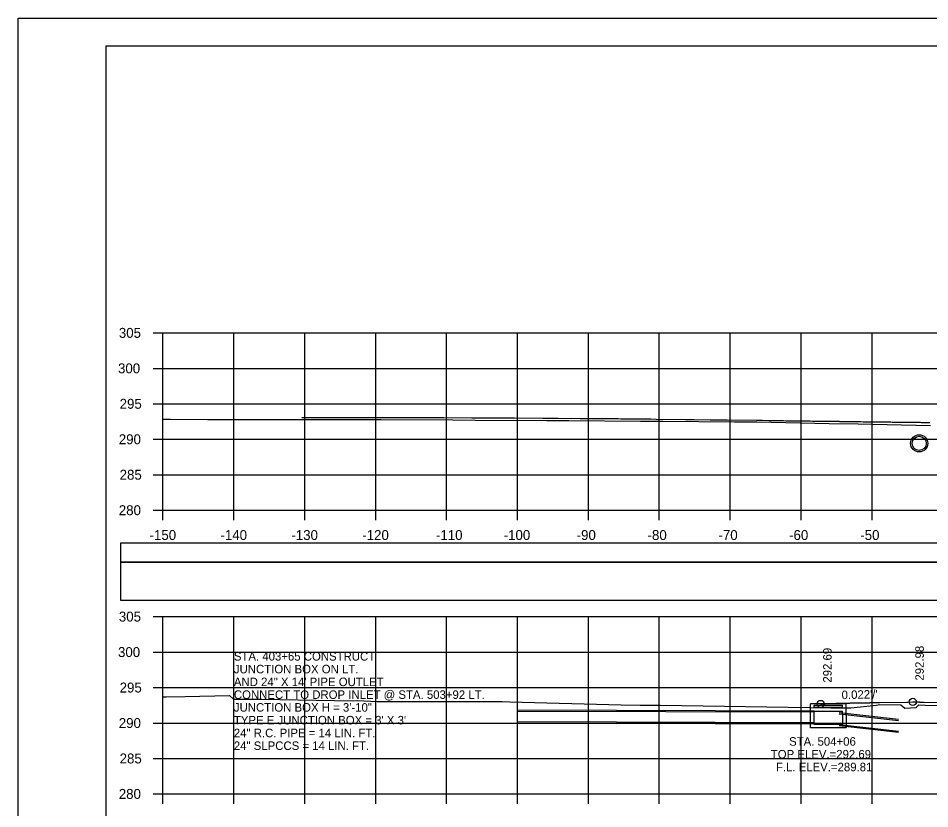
# Model space of a CAD drawing. Extents: x 1370538 to 1372872, y 376220 to 381127.
# Drawn here: x 1370538.2 to 1370666.7, y 376749 to 376860.4 of the extents above; entities that cross this region are included whole.
import ezdxf

# ---------------------------------------------------------------- set-up
doc = ezdxf.new("R2010")
doc.units = 0
for name, color, linetype in [('R_Border Notes', 7, 'Continuous'), ('R_Border PE', 7, 'Continuous'), ('R_Border Prem', 7, 'Continuous'), ('R_Dimension', 7, 'Continuous'), ('R_Fin Surface', 7, 'Continuous'), ('R_Grid', 7, 'Continuous'), ('R_No Plot', 7, 'Continuous'), ('R_Water', 7, 'Continuous'), ('R_Water Annot', 7, 'Continuous'), ('R_Xsect Elev', 7, 'Continuous'), ('R_Xsect Slope', 7, 'Continuous'), ('T_Detection Zones', 7, 'Continuous')]:
    doc.layers.add(name, color=color, linetype=linetype)

msp = doc.modelspace()

# ---------------------------------------------------------------- linework, layer by layer
at = {"layer": 'R_Border Notes'}
for p, q in [((1370550.61, 376856.55), (1370866.79, 376856.55)), ((1370550.61, 376651.09), (1370550.61, 376856.55))]:
    msp.add_line(p, q, dxfattribs=at)
at = {"layer": 'R_Border Prem'}
for p, q in [((1370557.21, 376816.09), (1370558.61, 376816.09)), ((1370558.61, 376791.09), (1370558.61, 376816.09)), ((1370557.21, 376811.09), (1370558.61, 376811.09)), ((1370557.21, 376806.09), (1370558.61, 376806.09)), ((1370557.21, 376801.09), (1370558.61, 376801.09)), ((1370557.21, 376796.09), (1370558.61, 376796.09)), ((1370557.21, 376791.09), (1370558.61, 376791.09)), ((1370558.61, 376791.09), (1370858.61, 376791.09)), ((1370558.61, 376789.69), (1370558.61, 376791.09)), ((1370568.61, 376789.69), (1370568.61, 376791.09)), ((1370578.61, 376789.69), (1370578.61, 376791.09)), ((1370588.61, 376789.69), (1370588.61, 376791.09)), ((1370598.61, 376789.69), (1370598.61, 376791.09)), ((1370608.61, 376789.69), (1370608.61, 376791.09)), ((1370618.61, 376789.69), (1370618.61, 376791.09)), ((1370628.61, 376789.69), (1370628.61, 376791.09)), ((1370638.61, 376789.69), (1370638.61, 376791.09)), ((1370648.61, 376789.69), (1370648.61, 376791.09)), ((1370658.61, 376789.69), (1370658.61, 376791.09)), ((1370557.21, 376776.09), (1370558.61, 376776.09)), ((1370558.61, 376751.09), (1370558.61, 376776.09)), ((1370557.21, 376771.09), (1370558.61, 376771.09)), ((1370557.21, 376766.09), (1370558.61, 376766.09)), ((1370557.21, 376761.09), (1370558.61, 376761.09)), ((1370557.21, 376756.09), (1370558.61, 376756.09)), ((1370557.21, 376751.09), (1370558.61, 376751.09)), ((1370558.61, 376751.09), (1370858.61, 376751.09)), ((1370558.61, 376749.69), (1370558.61, 376751.09)), ((1370568.61, 376749.69), (1370568.61, 376751.09)), ((1370578.61, 376749.69), (1370578.61, 376751.09)), ((1370588.61, 376749.69), (1370588.61, 376751.09)), ((1370598.61, 376749.69), (1370598.61, 376751.09)), ((1370608.61, 376749.69), (1370608.61, 376751.09)), ((1370618.61, 376749.69), (1370618.61, 376751.09)), ((1370628.61, 376749.69), (1370628.61, 376751.09)), ((1370638.61, 376749.69), (1370638.61, 376751.09)), ((1370648.61, 376749.69), (1370648.61, 376751.09)), ((1370658.61, 376749.69), (1370658.61, 376751.09))]:
    msp.add_line(p, q, dxfattribs=at)
at = {"layer": 'R_Dimension'}
for points in [[(1370558.61, 376803.91), (1370559.69, 376803.91), (1370564.87, 376803.9), (1370583.82, 376803.89), (1370589.4, 376803.88), (1370599.5, 376803.81), (1370602.63, 376803.8), (1370612.74, 376803.73), (1370615.87, 376803.72), (1370625.97, 376803.65), (1370629.11, 376803.64), (1370639.21, 376803.57), (1370642.35, 376803.55), (1370652.55, 376803.33), (1370656.67, 376803.25), (1370666.87, 376803.03)], [(1370558.61, 376764.79), (1370559.04, 376764.79), (1370561.74, 376764.85), (1370567.97, 376764.95), (1370568.5, 376764.49), (1370568.55, 376764.46), (1370572.57, 376764.44), (1370585.32, 376764.23), (1370586.05, 376764.24), (1370588.8, 376764.14), (1370606.46, 376764.1), (1370607.53, 376764.08), (1370623.24, 376763.67), (1370625.91, 376763.61), (1370627.28, 376763.61), (1370628.77, 376763.6), (1370652.81, 376763.25), (1370653.33, 376763.25), (1370655.63, 376763.21), (1370659.23, 376763.6), (1370659.49, 376763.67), (1370659.65, 376763.72), (1370662.65, 376763.66), (1370663.23, 376763.18), (1370664.81, 376763.26), (1370665.23, 376763.63), (1370666.11, 376763.59), (1370677.45, 376763.35)]]:
    msp.add_lwpolyline(points, dxfattribs=at)
at = {"layer": 'R_Fin Surface'}
for points in [[(1370578.18, 376804.14), (1370578.4, 376804.14), (1370579.18, 376804.14), (1370579.97, 376804.14), (1370580.18, 376804.14), (1370580.82, 376804.14), (1370583.18, 376804.14), (1370585.59, 376804.15), (1370586.23, 376804.15), (1370586.65, 376804.15), (1370588.18, 376804.15), (1370592.12, 376804.15), (1370593.18, 376804.15), (1370597.14, 376804.14), (1370598.18, 376804.14), (1370602.17, 376804.13), (1370603.18, 376804.12), (1370606.39, 376804.11), (1370607.18, 376804.11), (1370607.99, 376804.1), (1370608.18, 376804.1), (1370612.18, 376804.08), (1370613.15, 376804.07), (1370613.18, 376804.07), (1370613.83, 376804.07), (1370613.84, 376804.07), (1370613.99, 376804.07), (1370614.26, 376804.06), (1370614.33, 376804.06), (1370617.46, 376804.04), (1370618.18, 376804.04), (1370620.28, 376804.02), (1370620.76, 376804.01), (1370620.99, 376804.01), (1370621.05, 376804.01), (1370622.79, 376804), (1370623.18, 376803.99), (1370623.21, 376803.99), (1370623.86, 376803.99), (1370623.87, 376803.99), (1370624.01, 376803.98), (1370627.4, 376803.95), (1370628.15, 376803.94), (1370628.18, 376803.94), (1370628.18, 376803.94), (1370632.29, 376803.89), (1370633.18, 376803.88), (1370633.46, 376803.88), (1370633.52, 376803.88), (1370635.76, 376803.85), (1370636.24, 376803.85), (1370637.85, 376803.82), (1370638.18, 376803.82), (1370642.33, 376803.77), (1370643.18, 376803.76), (1370644.08, 376803.74), (1370644.26, 376803.74), (1370644.71, 376803.74), (1370644.73, 376803.74), (1370644.82, 376803.73), (1370645.52, 376803.72), (1370645.52, 376803.72), (1370645.57, 376803.72), (1370645.71, 376803.72), (1370646.12, 376803.72), (1370646.13, 376803.72), (1370646.5, 376803.71), (1370646.58, 376803.71), (1370647.06, 376803.7), (1370647.13, 376803.7), (1370647.43, 376803.7), (1370647.53, 376803.7), (1370648.03, 376803.69), (1370648.09, 376803.69), (1370648.14, 376803.69), (1370648.36, 376803.69), (1370648.51, 376803.69), (1370648.54, 376803.69), (1370648.68, 376803.68), (1370649.03, 376803.68), (1370649.11, 376803.68), (1370649.13, 376803.68), (1370649.26, 376803.68), (1370649.29, 376803.68), (1370649.43, 376803.67), (1370649.51, 376803.67), (1370649.53, 376803.67), (1370649.82, 376803.67), (1370649.88, 376803.67), (1370650.2, 376803.66), (1370650.26, 376803.66), (1370650.33, 376803.66), (1370650.34, 376803.66), (1370650.74, 376803.66), (1370650.82, 376803.66), (1370651.04, 376803.65), (1370651.18, 376803.65), (1370651.22, 376803.65), (1370651.22, 376803.65), (1370651.25, 376803.65), (1370651.76, 376803.64), (1370651.77, 376803.64), (1370651.87, 376803.64), (1370652.07, 376803.64), (1370652.09, 376803.64), (1370652.13, 376803.64), (1370652.17, 376803.64), (1370652.21, 376803.64), (1370652.25, 376803.64), (1370652.26, 376803.64), (1370652.87, 376803.63), (1370652.88, 376803.63), (1370652.88, 376803.63), (1370652.89, 376803.63), (1370653.04, 376803.63), (1370653.04, 376803.63), (1370653.16, 376803.63), (1370653.33, 376803.62), (1370653.4, 376803.62), (1370653.46, 376803.62), (1370653.73, 376803.62), (1370653.76, 376803.62), (1370653.76, 376803.62), (1370653.97, 376803.62), (1370654.01, 376803.62), (1370654.02, 376803.62), (1370654.03, 376803.61), (1370654.48, 376803.61), (1370654.53, 376803.61), (1370654.54, 376803.61), (1370654.58, 376803.61), (1370654.86, 376803.6), (1370654.9, 376803.6), (1370655.31, 376803.6), (1370655.4, 376803.6), (1370655.65, 376803.59), (1370655.65, 376803.59), (1370655.66, 376803.59), (1370655.74, 376803.59), (1370655.75, 376803.59), (1370655.8, 376803.59), (1370656.13, 376803.59), (1370656.21, 376803.59), (1370656.4, 376803.59), (1370656.61, 376803.58), (1370656.78, 376803.58), (1370656.83, 376803.58), (1370656.92, 376803.58), (1370657, 376803.58), (1370657.01, 376803.58), (1370657.01, 376803.58), (1370657.38, 376803.57), (1370657.44, 376803.57), (1370657.6, 376803.57), (1370657.63, 376803.57), (1370657.67, 376803.57), (1370657.67, 376803.57), (1370657.92, 376803.57), (1370657.96, 376803.57), (1370657.97, 376803.57), (1370658.2, 376803.56), (1370658.23, 376803.56), (1370658.25, 376803.56), (1370658.36, 376803.56), (1370658.38, 376803.56), (1370658.39, 376803.56), (1370658.92, 376803.55), (1370658.99, 376803.55), (1370659.05, 376803.55), (1370659.07, 376803.55), (1370659.19, 376803.55), (1370659.22, 376803.55), (1370659.23, 376803.55), (1370659.44, 376803.55), (1370659.44, 376803.55), (1370659.49, 376803.55), (1370659.7, 376803.54), (1370659.71, 376803.54), (1370659.71, 376803.54), (1370659.84, 376803.54), (1370659.88, 376803.54), (1370660.16, 376803.54), (1370660.16, 376803.54), (1370660.19, 376803.54), (1370660.32, 376803.54), (1370660.36, 376803.54), (1370660.61, 376803.53), (1370660.71, 376803.53), (1370660.94, 376803.53), (1370661.03, 376803.53), (1370661.04, 376803.53), (1370661.06, 376803.53), (1370661.11, 376803.53), (1370661.11, 376803.53), (1370661.14, 376803.53), (1370661.28, 376803.53), (1370661.47, 376803.52), (1370661.51, 376803.52), (1370661.64, 376803.52), (1370661.68, 376803.52), (1370661.87, 376803.52), (1370661.87, 376803.52), (1370662.01, 376803.52), (1370662.04, 376803.52), (1370662.17, 376803.51), (1370662.2, 376803.51), (1370662.25, 376803.51), (1370662.38, 376803.51), (1370662.52, 376803.51), (1370662.55, 376803.51), (1370662.74, 376803.51), (1370662.75, 376803.51), (1370662.81, 376803.51), (1370662.92, 376803.51), (1370662.96, 376803.51), (1370663.01, 376803.5), (1370663.06, 376803.5), (1370663.22, 376803.5), (1370663.26, 376803.5), (1370663.43, 376803.5), (1370663.51, 376803.5), (1370663.53, 376803.5), (1370663.53, 376803.5), (1370663.7, 376803.5), (1370663.71, 376803.5), (1370663.74, 376803.5), (1370664.15, 376803.49), (1370664.19, 376803.49), (1370664.21, 376803.49), (1370664.22, 376803.49), (1370664.24, 376803.49), (1370664.47, 376803.49), (1370664.5, 376803.49), (1370664.66, 376803.48), (1370664.79, 376803.48), (1370664.82, 376803.48), (1370665.03, 376803.48), (1370665.06, 376803.48), (1370665.06, 376803.48), (1370665.14, 376803.48), (1370665.16, 376803.48), (1370665.37, 376803.48), (1370665.4, 376803.48), (1370665.52, 376803.47), (1370665.6, 376803.47), (1370665.64, 376803.47), (1370665.74, 376803.47), (1370665.75, 376803.47), (1370666.07, 376803.47), (1370666.09, 376803.47), (1370666.1, 376803.47), (1370666.11, 376803.47), (1370666.32, 376803.46), (1370666.35, 376803.46), (1370666.51, 376803.46), (1370666.52, 376803.46), (1370666.55, 376803.46), (1370666.58, 376803.46), (1370666.75, 376803.46), (1370666.76, 376803.46)], [(1370651.36, 376763.78), (1370651.48, 376763.79), (1370651.48, 376763.79), (1370651.77, 376763.8), (1370651.78, 376763.8), (1370651.79, 376763.8), (1370651.81, 376763.8), (1370651.82, 376763.8), (1370651.99, 376763.81), (1370652, 376763.81), (1370652, 376763.81), (1370652.01, 376763.81), (1370652.27, 376763.82), (1370652.29, 376763.82), (1370652.3, 376763.82), (1370652.46, 376763.83), (1370652.47, 376763.83), (1370652.52, 376763.83), (1370652.52, 376763.83), (1370652.53, 376763.83), (1370652.54, 376763.83), (1370652.74, 376763.84), (1370652.77, 376763.84), (1370652.89, 376763.84), (1370652.9, 376763.84), (1370653.02, 376763.85), (1370653.03, 376763.85), (1370653.03, 376763.85), (1370653.06, 376763.85), (1370653.16, 376763.85), (1370653.16, 376763.85), (1370653.21, 376763.86), (1370653.24, 376763.86), (1370653.29, 376763.86), (1370653.29, 376763.86), (1370653.3, 376763.86), (1370653.52, 376763.87), (1370653.59, 376763.87), (1370653.68, 376763.87), (1370653.7, 376763.87), (1370653.71, 376763.87), (1370653.72, 376763.87), (1370653.72, 376763.87), (1370653.86, 376763.88), (1370653.88, 376763.88), (1370653.88, 376763.88), (1370653.92, 376763.88), (1370654.05, 376763.88), (1370654.09, 376763.88), (1370654.1, 376763.88), (1370654.16, 376763.89), (1370654.16, 376763.89), (1370654.19, 376763.89), (1370654.24, 376763.88), (1370654.53, 376763.9), (1370654.56, 376763.9), (1370654.57, 376763.9), (1370654.61, 376763.9), (1370654.66, 376763.9), (1370654.67, 376763.9), (1370654.74, 376763.9), (1370654.79, 376763.9), (1370654.9, 376763.9), (1370654.92, 376763.9), (1370654.93, 376763.9), (1370654.94, 376763.9), (1370655.05, 376763.91), (1370655.09, 376763.91), (1370655.09, 376763.91), (1370655.14, 376763.91), (1370655.21, 376763.91), (1370655.24, 376763.91), (1370655.39, 376763.91), (1370655.44, 376763.91), (1370655.48, 376763.91), (1370655.55, 376763.92), (1370655.59, 376763.92), (1370655.61, 376763.92), (1370655.62, 376763.92), (1370655.66, 376763.92), (1370655.79, 376763.92), (1370655.83, 376763.92), (1370655.95, 376763.92), (1370656.01, 376763.92), (1370656.02, 376763.92), (1370656.07, 376763.93), (1370656.1, 376763.93), (1370656.12, 376763.93), (1370656.13, 376763.93), (1370656.15, 376763.93), (1370656.17, 376763.93), (1370656.24, 376763.93), (1370656.3, 376763.93), (1370656.39, 376763.93), (1370656.45, 376763.93), (1370656.48, 376763.93), (1370656.54, 376763.93), (1370656.6, 376763.93), (1370656.7, 376763.94), (1370656.85, 376763.93), (1370656.92, 376763.94), (1370656.93, 376763.94), (1370656.93, 376763.94), (1370657, 376763.94), (1370657.09, 376763.94), (1370657.1, 376763.94), (1370657.17, 376763.94), (1370657.23, 376763.94), (1370657.3, 376763.94), (1370657.35, 376763.94), (1370657.45, 376763.95), (1370657.54, 376763.95), (1370657.57, 376763.95), (1370657.6, 376763.95), (1370657.65, 376763.95), (1370657.74, 376763.95), (1370657.76, 376763.95), (1370657.79, 376763.95), (1370657.84, 376763.95), (1370657.92, 376763.95), (1370657.96, 376763.95), (1370658, 376763.95), (1370658.09, 376763.95), (1370658.24, 376763.95), (1370658.28, 376763.95), (1370658.36, 376763.96), (1370658.46, 376763.96), (1370658.54, 376763.96), (1370658.75, 376763.96), (1370658.75, 376763.96), (1370658.77, 376763.96), (1370658.85, 376763.96), (1370658.86, 376763.96), (1370658.86, 376763.96), (1370658.97, 376763.96), (1370659, 376763.96), (1370659.11, 376763.96), (1370659.34, 376763.96), (1370659.42, 376763.96), (1370659.48, 376763.96), (1370659.48, 376763.96), (1370659.54, 376763.96), (1370659.55, 376763.96), (1370659.66, 376763.96), (1370663.58, 376764.04), (1370663.6, 376764.04), (1370663.64, 376764.04), (1370664.36, 376764.07), (1370664.82, 376764.06), (1370664.86, 376764.06), (1370664.89, 376764.06), (1370664.99, 376764.06), (1370664.99, 376764.06), (1370664.99, 376764.06), (1370665, 376764.06), (1370665.02, 376764.06), (1370665.02, 376764.06), (1370665.02, 376764.06), (1370665.03, 376764.06), (1370665.08, 376764.06), (1370665.08, 376764.06), (1370665.09, 376764.06), (1370665.09, 376764.06), (1370665.09, 376764.06), (1370665.1, 376764.06), (1370665.1, 376764.06), (1370665.17, 376764.06), (1370665.2, 376764.06), (1370665.23, 376764.06), (1370665.26, 376764.06), (1370665.28, 376764.06), (1370665.31, 376764.05), (1370665.39, 376764.05), (1370665.51, 376764.05), (1370665.57, 376764.05), (1370665.6, 376764.05), (1370665.65, 376764.05), (1370665.72, 376764.05), (1370665.72, 376764.05), (1370665.8, 376764.05), (1370665.88, 376764.05), (1370669.68, 376764)]]:
    msp.add_lwpolyline(points, dxfattribs=at)
at = {"layer": 'R_Grid'}
for p, q in [((1370558.61, 376816.09), (1370858.61, 376816.09)), ((1370558.61, 376791.09), (1370558.61, 376816.09)), ((1370568.61, 376791.09), (1370568.61, 376816.09)), ((1370578.61, 376791.09), (1370578.61, 376816.09)), ((1370588.61, 376791.09), (1370588.61, 376816.09)), ((1370598.61, 376791.09), (1370598.61, 376816.09)), ((1370608.61, 376791.09), (1370608.61, 376816.09)), ((1370618.61, 376791.09), (1370618.61, 376816.09)), ((1370628.61, 376791.09), (1370628.61, 376816.09)), ((1370638.61, 376791.09), (1370638.61, 376816.09)), ((1370648.61, 376791.09), (1370648.61, 376816.09)), ((1370658.61, 376791.09), (1370658.61, 376816.09)), ((1370558.61, 376811.09), (1370858.61, 376811.09)), ((1370558.61, 376806.09), (1370858.61, 376806.09)), ((1370558.61, 376801.09), (1370858.61, 376801.09)), ((1370558.61, 376796.09), (1370858.61, 376796.09)), ((1370558.61, 376791.09), (1370858.61, 376791.09)), ((1370558.61, 376776.09), (1370858.61, 376776.09)), ((1370558.61, 376751.09), (1370558.61, 376776.09)), ((1370568.61, 376751.09), (1370568.61, 376776.09)), ((1370578.61, 376751.09), (1370578.61, 376776.09)), ((1370588.61, 376751.09), (1370588.61, 376776.09)), ((1370598.61, 376751.09), (1370598.61, 376776.09)), ((1370608.61, 376751.09), (1370608.61, 376776.09)), ((1370618.61, 376751.09), (1370618.61, 376776.09)), ((1370628.61, 376751.09), (1370628.61, 376776.09)), ((1370638.61, 376751.09), (1370638.61, 376776.09)), ((1370648.61, 376751.09), (1370648.61, 376776.09)), ((1370658.61, 376751.09), (1370658.61, 376776.09)), ((1370558.61, 376771.09), (1370858.61, 376771.09)), ((1370558.61, 376766.09), (1370858.61, 376766.09)), ((1370558.61, 376761.09), (1370858.61, 376761.09)), ((1370558.61, 376756.09), (1370858.61, 376756.09)), ((1370558.61, 376751.09), (1370858.61, 376751.09))]:
    msp.add_line(p, q, dxfattribs=at)
at = {"layer": 'R_No Plot'}
for p, q in [((1370538.21, 376860.44), (1370871.54, 376860.44)), ((1370608.61, 376762.94), (1370650.47, 376762.82)), ((1370653.98, 376762.57), (1370662.33, 376761.63)), ((1370608.61, 376761.11), (1370650.47, 376760.99)), ((1370653.98, 376760.74), (1370662.33, 376759.8))]:
    msp.add_line(p, q, dxfattribs=at)
for points in [[(1370538.2, 376860.44), (1370871.54, 376860.44), (1370871.54, 376647.11), (1370538.2, 376647.11)], [(1370784.53, 376856.55), (1370784.53, 376846.67), (1370820.26, 376846.67), (1370820.26, 376843.75), (1370843.46, 376843.75), (1370843.46, 376819.42), (1370866.79, 376819.42), (1370866.79, 376651.09), (1370550.61, 376651.09), (1370550.61, 376856.55)]]:
    msp.add_lwpolyline(points, close=True, dxfattribs=at)
for centre, radius in [((1370665.26, 376800.51), 1.21), ((1370664.36, 376764.07), 0.5), ((1370651.36, 376763.78), 0.5)]:
    msp.add_circle(centre, radius, dxfattribs=at)
at = {"layer": 'R_Water'}
for p, q in [((1370654.94, 376763.78), (1370649.94, 376763.78)), ((1370649.94, 376762.28), (1370649.94, 376763.78)), ((1370650.44, 376763.62), (1370654.44, 376763.62)), ((1370650.44, 376763.28), (1370650.44, 376763.62)), ((1370654.44, 376763.28), (1370650.44, 376763.28)), ((1370654.44, 376763.28), (1370654.44, 376763.62)), ((1370654.94, 376762.28), (1370654.94, 376763.78)), ((1370608.61, 376762.78), (1370650.47, 376762.65)), ((1370650.44, 376762.28), (1370650.44, 376762.77)), ((1370650.44, 376762.77), (1370654.44, 376762.77)), ((1370653.98, 376762.4), (1370662.33, 376761.46)), ((1370654.44, 376762.28), (1370654.44, 376762.77)), ((1370608.61, 376761.28), (1370650.47, 376761.15)), ((1370653.98, 376760.9), (1370662.33, 376759.96))]:
    msp.add_line(p, q, dxfattribs=at)
for points in [[(1370654.94, 376762.28), (1370654.94, 376760.4), (1370652.44, 376760.4), (1370649.94, 376760.4), (1370649.94, 376762.28)], [(1370654.44, 376762.28), (1370654.44, 376760.9), (1370652.44, 376760.9), (1370650.44, 376760.9), (1370650.44, 376762.28)]]:
    msp.add_lwpolyline(points, dxfattribs=at)
msp.add_circle((1370665.26, 376800.51), 1, dxfattribs=at)
at = {"layer": 'T_Detection Zones'}
for points in [[(1370552.62, 376783.75), (1370864.59, 376783.75), (1370864.59, 376786.46), (1370552.62, 376786.46)], [(1370552.62, 376778.43), (1370864.59, 376778.43), (1370864.59, 376783.75), (1370552.62, 376783.75)]]:
    msp.add_lwpolyline(points, close=True, dxfattribs=at)

# ---------------------------------------------------------------- texts
at = {"layer": 'R_Border PE'}
for s, p in [('305', (1370552.39, 376815.39)), ('300', (1370552.27, 376810.39)), ('295', (1370552.5, 376805.39)), ('290', (1370552.38, 376800.39)), ('285', (1370552.5, 376795.39)), ('280', (1370552.38, 376790.39)), ('-150', (1370556.72, 376786.89)), ('-140', (1370566.72, 376786.89)), ('-130', (1370576.72, 376786.89)), ('-120', (1370586.72, 376786.89)), ('-110', (1370597.11, 376786.89)), ('-100', (1370606.66, 376786.89)), ('-90', (1370616.95, 376786.89)), ('-80', (1370626.95, 376786.89)), ('-70', (1370636.95, 376786.89)), ('-60', (1370646.91, 376786.89)), ('-50', (1370656.95, 376786.89)), ('305', (1370552.39, 376775.39)), ('300', (1370552.27, 376770.39)), ('295', (1370552.5, 376765.39)), ('290', (1370552.38, 376760.39)), ('285', (1370552.5, 376755.39)), ('280', (1370552.38, 376750.39))]:
    msp.add_text(s, height=1.4, dxfattribs=at).set_placement(p)
at = {"layer": 'R_Water Annot'}
for s, p in [('STA. 403+65 CONSTRUCT', (1370568.61, 376769.89)), ('JUNCTION BOX ON LT.', (1370568.61, 376768.09)), ('AND 24" X 14\' PIPE OUTLET', (1370568.61, 376766.29)), ('CONNECT TO DROP INLET @ STA. 503+92 LT.', (1370568.61, 376764.49)), ('JUNCTION BOX H = 3\'-10"', (1370568.61, 376762.69)), ("TYPE E JUNCTION BOX = 3' X 3'", (1370568.61, 376760.89)), ('24" R.C. PIPE = 14 LIN. FT.', (1370568.61, 376759.09)), ('24" SLPCCS = 14 LIN. FT.', (1370568.61, 376757.29)), ('STA. 504+06', (1370646.91, 376757.89)), ('TOP ELEV.=292.69', (1370644.33, 376756.09)), ('F.L. ELEV.=289.81', (1370645.05, 376754.29))]:
    msp.add_text(s, height=1.2, dxfattribs=at).set_placement(p)
at = {"layer": 'R_Xsect Elev'}
for s, p in [('292.69', (1370652.91, 376766.78)), ('292.98', (1370665.91, 376767.07))]:
    msp.add_text(s, height=1.2, rotation=90, dxfattribs=at).set_placement(p)
at = {"layer": 'R_Xsect Slope'}
msp.add_text("0.022'/'", height=1.2, rotation=1.2622, dxfattribs=at).set_placement((1370654.33, 376764.45))

doc.saveas('drawing.dxf')
